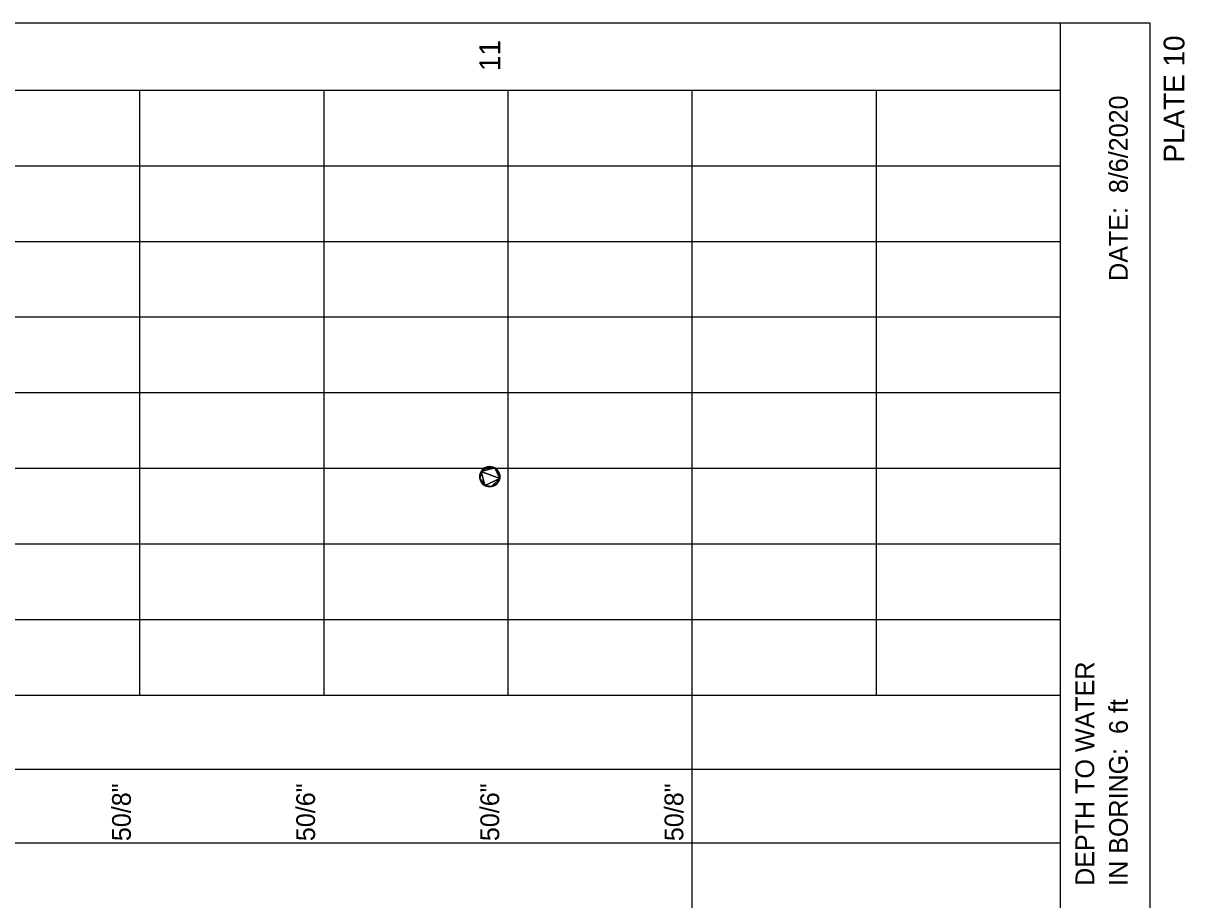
# Model space of a CAD drawing. Extents: x 1313964 to 1316843, y 2087046 to 2096619.
# Drawn here: x 1314204.3 to 1314235.84, y 2089947.25 to 2089971.04 of the extents above; entities that cross this region are included whole.
import ezdxf

# ---------------------------------------------------------------- set-up
doc = ezdxf.new("R2010")
doc.units = 0
doc.layers.add('B-Sub-Contour', color=7, linetype='Continuous')
doc.layers.add('Default', color=7, linetype='Continuous')

# ---------------------------------------------------------------- blocks, each defined once
blk = doc.blocks.new('POINT_DISPLAY')
at = {"layer": 'Default'}
blk.add_line((0, 0), (0, 0), dxfattribs=at)
blk = doc.blocks.new('DMK_101')
at = {"layer": 'Default'}
for points in [[(-14269.212, 2386.584), (-14476.476, 0), (-14269.212, -2386.584), (-14269.212, 2386.584)], [(-12638.532, 6858), (-13653.516, 4690.872), (-14269.212, 2386.584), (-12638.532, 6858)], [(-12638.532, 6858), (-14269.212, 2386.584), (-14269.212, -2386.584), (-12638.532, 6858)], [(-12638.532, 6858), (-14269.212, -2386.584), (-3147.06, -13508.736), (-12638.532, 6858)], [(-3147.06, 13511.784), (-7618.476, 11878.056), (-12638.532, 6858), (-3147.06, 13511.784)], [(6097.524, 11878.056), (-3147.06, 13511.784), (-12638.532, 6858), (6097.524, 11878.056)], [(-7618.476, 11878.056), (-11266.932, 8820.912), (-12638.532, 6858), (-7618.476, 11878.056)], [(-3147.06, -13508.736), (6097.524, 11878.056), (-12638.532, 6858), (-3147.06, -13508.736)], [(-7618.476, 11878.056), (-9578.34, 10506.456), (-11266.932, 8820.912), (-7618.476, 11878.056)], [(-9578.34, 10506.456), (-10456.164, 9698.736), (-11266.932, 8820.912), (-9578.34, 10506.456)], [(-3147.06, 13511.784), (-5451.348, 12893.04), (-7618.476, 11878.056), (-3147.06, 13511.784)], [(1626.108, 13511.784), (-760.476, 13712.952), (-3147.06, 13511.784), (1626.108, 13511.784)], [(6097.524, 11878.056), (1626.108, 13511.784), (-3147.06, 13511.784), (6097.524, 11878.056)], [(-3147.06, -13508.736), (11117.58, -6858), (6097.524, 11878.056), (-3147.06, -13508.736)], [(6097.524, 11878.056), (3930.396, 12893.04), (1626.108, 13511.784), (6097.524, 11878.056)], [(11117.58, 6858), (8060.436, 10506.456), (6097.524, 11878.056), (11117.58, 6858)], [(12751.308, 2386.584), (11117.58, 6858), (6097.524, 11878.056), (12751.308, 2386.584)], [(11117.58, -6858), (12751.308, 2386.584), (6097.524, 11878.056), (11117.58, -6858)], [(9745.98, 8820.912), (8938.26, 9698.736), (8060.436, 10506.456), (9745.98, 8820.912)], [(11117.58, 6858), (9745.98, 8820.912), (8060.436, 10506.456), (11117.58, 6858)], [(12751.308, 2386.584), (12132.564, 4690.872), (11117.58, 6858), (12751.308, 2386.584)], [(11117.58, -6858), (12751.308, -2386.584), (12751.308, 2386.584), (11117.58, -6858)], [(12751.308, -2386.584), (12952.476, 0), (12751.308, 2386.584), (12751.308, -2386.584)], [(-14269.212, -2386.584), (-13653.516, -4690.872), (-12638.532, -6858), (-14269.212, -2386.584)], [(-14269.212, -2386.584), (-12638.532, -6858), (-9578.34, -10506.456), (-14269.212, -2386.584)], [(-14269.212, -2386.584), (-9578.34, -10506.456), (-3147.06, -13508.736), (-14269.212, -2386.584)], [(-12638.532, -6858), (-11266.932, -8817.864), (-9578.34, -10506.456), (-12638.532, -6858)], [(-11266.932, -8817.864), (-10456.164, -9695.688), (-9578.34, -10506.456), (-11266.932, -8817.864)], [(-9578.34, -10506.456), (-7618.476, -11878.056), (-3147.06, -13508.736), (-9578.34, -10506.456)], [(-7618.476, -11878.056), (-5451.348, -12893.04), (-3147.06, -13508.736), (-7618.476, -11878.056)], [(-3147.06, -13508.736), (6097.524, -11878.056), (11117.58, -6858), (-3147.06, -13508.736)], [(-3147.06, -13508.736), (1626.108, -13508.736), (6097.524, -11878.056), (-3147.06, -13508.736)], [(-3147.06, -13508.736), (-760.476, -13716), (1626.108, -13508.736), (-3147.06, -13508.736)], [(1626.108, -13508.736), (3930.396, -12893.04), (6097.524, -11878.056), (1626.108, -13508.736)], [(6097.524, -11878.056), (8060.436, -10506.456), (11117.58, -6858), (6097.524, -11878.056)], [(8060.436, -10506.456), (9745.98, -8817.864), (11117.58, -6858), (8060.436, -10506.456)], [(8060.436, -10506.456), (8938.26, -9695.688), (9745.98, -8817.864), (8060.436, -10506.456)], [(11117.58, -6858), (12132.564, -4690.872), (12751.308, -2386.584), (11117.58, -6858)]]:
    blk.add_lwpolyline(points, close=True, dxfattribs=at)
blk.add_blockref('POINT_DISPLAY', (14479.524, 0), dxfattribs=at)

msp = doc.modelspace()

# ---------------------------------------------------------------- linework, layer by layer
at = {"layer": 'B-Sub-Contour'}
for points in [[(1314234.904, 2089928.164), (1314234.904, 2089971.035), (1314173.485, 2089971.035), (1314173.485, 2089928.164), (1314234.904, 2089928.164)], [(1314232.471, 2089928.164), (1314232.471, 2089971.035)], [(1314232.471, 2089969.211), (1314180.782, 2089969.211)], [(1314232.471, 2089969.211), (1314187.471, 2089969.211)], [(1314207.471, 2089952.792), (1314207.471, 2089969.211)], [(1314212.471, 2089952.792), (1314212.471, 2089969.211)], [(1314217.471, 2089952.792), (1314217.471, 2089969.211)], [(1314222.471, 2089948.779), (1314222.471, 2089969.211)], [(1314222.471, 2089952.792), (1314222.471, 2089969.211)], [(1314227.471, 2089952.792), (1314227.471, 2089969.211)], [(1314232.471, 2089952.792), (1314232.471, 2089969.211)], [(1314232.471, 2089967.159), (1314187.471, 2089967.159)], [(1314232.471, 2089965.106), (1314187.471, 2089965.106)], [(1314232.471, 2089963.054), (1314187.471, 2089963.054)], [(1314232.471, 2089961.002), (1314187.471, 2089961.002)], [(1314232.471, 2089958.949), (1314187.471, 2089958.949)], [(1314232.471, 2089956.897), (1314187.471, 2089956.897)], [(1314232.471, 2089954.845), (1314187.471, 2089954.845)], [(1314232.471, 2089952.792), (1314180.782, 2089952.792)], [(1314232.471, 2089952.792), (1314187.471, 2089952.792)], [(1314232.471, 2089950.785), (1314180.782, 2089950.785)], [(1314232.471, 2089948.779), (1314180.782, 2089948.779)], [(1314222.471, 2089932.907), (1314222.471, 2089948.779)]]:
    msp.add_lwpolyline(points, dxfattribs=at)

# ---------------------------------------------------------------- block references
at = {"layer": 'B-Sub-Contour', "xscale": 1.9951013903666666e-05, "yscale": 1.9951013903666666e-05, "rotation": 90}
msp.add_blockref('DMK_101', (1314216.971, 2089958.744), dxfattribs=at)
msp.add_blockref('DMK_101', (1314216.971, 2089958.744), dxfattribs=at)

# ---------------------------------------------------------------- texts
at = {"layer": 'B-Sub-Contour'}
for s, height, p in [('PLATE 10', 0.5655, (1314235.834, 2089967.255)), ('11', 0.5655, (1314217.254, 2089969.738)), ('DATE:  8/6/2020', 0.50899, (1314234.296, 2089964.042)), ('DEPTH TO WATER', 0.50899, (1314233.383, 2089947.623)), ('IN BORING:  6 ft', 0.50899, (1314234.296, 2089947.623)), ('50/8"', 0.509, (1314207.226, 2089948.837)), ('50/6"', 0.509, (1314212.226, 2089948.837)), ('50/6"', 0.509, (1314217.226, 2089948.837)), ('50/8"', 0.509, (1314222.226, 2089948.837))]:
    msp.add_text(s, height=height, rotation=90, dxfattribs=at).set_placement(p)

doc.saveas('drawing.dxf')
